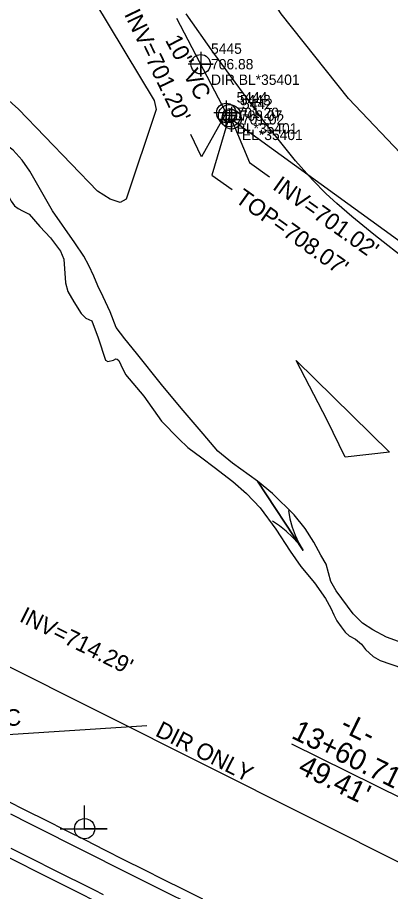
# Model space of a CAD drawing. Extents: x 1516784 to 1522736, y 634838 to 639369.
# Drawn here: x 1519763.3 to 1519853.3, y 638475.3 to 638686.3 of the extents above; entities that cross this region are included whole.
import ezdxf

# ---------------------------------------------------------------- set-up
doc = ezdxf.new("R2010")
doc.units = 0
for name, color, linetype in [('COGO Default Point Elevation', 7, 'Continuous'), ('COGO Default Point Number', 7, 'Continuous'), ('Exist Environmental Wetland Boundary Cogo Number', 7, 'Continuous'), ('Exist Hydro Jurisdictional Stream or Body of Water Mitigable', 7, 'Continuous'), ('Exist Hydro River Flow Arrow CELL', 7, 'Continuous'), ('Exist Hydro Stream or Body of Water Text', 7, 'Continuous'), ('Exist Right of Way Line', 7, 'Continuous'), ('Exist Right of Way Monument Leader', 7, 'Continuous'), ('Exist Right of Way Monument Text', 7, 'Continuous'), ('Exist Utilities Power Joint Use Telephone CELL', 7, 'Continuous'), ('Exist Utilities Sanitary Sewer Manhole CELL', 7, 'Continuous'), ('Exist Utilities Sanitary Sewer Manhole Cogo Elevation', 7, 'Continuous'), ('Exist Utilities Sanitary Sewer Manhole Cogo Number', 7, 'Continuous'), ('Exist Utilities Sanitary Sewer Manhole Leader', 7, 'Continuous'), ('Exist Utilities Sanitary Sewer Manhole Text', 7, 'Continuous'), ('Exist Utilities Sanitary Sewer UG Line', 7, 'Continuous'), ('Exist Utilities Sanitary Sewer UG Line Cogo Comment', 7, 'Continuous'), ('Exist Utilities Sanitary Sewer UG Line Cogo Elevation', 7, 'Continuous'), ('Exist Utilities Sanitary Sewer UG Line Cogo Number', 7, 'Continuous'), ('Exist Utilities Sanitary Sewer UG Line Cogo Point CELL', 7, 'Continuous'), ('Exist Utilities Sanitary Sewer UG Line Invert Elevation', 7, 'Continuous'), ('Exist Utilities Sanitary Sewer UG Line Leader', 7, 'Continuous'), ('Exist Utilities Sanitary Sewer UG Line Text', 7, 'Continuous'), ('Exist Utilities Water UG Line SUE LOS B', 7, 'Continuous'), ('Exist Vegetation Woods Line', 7, 'Continuous')]:
    doc.layers.add(name, color=color, linetype=linetype)

msp = doc.modelspace()

# ---------------------------------------------------------------- linework, layer by layer
at = {"layer": 'COGO Default Point Elevation'}
msp.add_lwpolyline([(1519761.7, 638485.74), (1519763.93, 638484.62), (1519766.17, 638483.5), (1519768.4, 638482.38), (1519770.63, 638481.26), (1519771.25, 638480.95), (1519773.48, 638479.83), (1519775.71, 638478.71), (1519777.95, 638477.59), (1519779.51, 638476.81), (1519781.74, 638475.68), (1519783.97, 638474.56)], dxfattribs=at)
at = {"layer": 'COGO Default Point Number'}
msp.add_lwpolyline([(1519761.55, 638494.05), (1519766.16, 638491.73), (1519770.81, 638489.39), (1519775.43, 638487.06), (1519779.96, 638484.78), (1519788.72, 638480.37), (1519797.37, 638476.04), (1519806.15, 638471.68)], dxfattribs=at)
at = {"layer": 'Exist Environmental Wetland Boundary Cogo Number'}
msp.add_lwpolyline([(1519760.6, 638497.28), (1519765.37, 638494.89), (1519770.12, 638492.51), (1519774.85, 638490.12), (1519779.57, 638487.74), (1519784.31, 638485.35), (1519789.05, 638482.97), (1519793.8, 638480.58), (1519798.54, 638478.2), (1519803.26, 638475.84), (1519807.96, 638473.51)], dxfattribs=at)
at = {"layer": 'Exist Hydro Jurisdictional Stream or Body of Water Mitigable'}
for points in [[(1519822.95, 638660.99), (1519810.63, 638677.72), (1519803.95, 638687.24)], [(1519857.85, 638627.14), (1519849.28, 638633.9), (1519843.96, 638638.26), (1519840.32, 638641.46), (1519837.73, 638643.79), (1519834.45, 638647.14), (1519830.4, 638651.72), (1519822.95, 638660.99)]]:
    msp.add_lwpolyline(points, dxfattribs=at)
at = {"layer": 'Exist Hydro River Flow Arrow CELL'}
msp.add_line((1519826.74, 638566.01), (1519826.74, 638566.01), dxfattribs=at)
msp.add_lwpolyline([(1519828.64, 638567.27), (1519829.03, 638565.26), (1519829.59, 638563.26), (1519830.31, 638561.3), (1519831.19, 638559.42), (1519832.25, 638557.67), (1519821.22, 638574.34), (1519832.25, 638557.67), (1519831.06, 638559.33), (1519829.67, 638560.87), (1519828.15, 638562.31), (1519826.53, 638563.6), (1519824.83, 638564.74)], dxfattribs=at)
at = {"layer": 'Exist Hydro Stream or Body of Water Text'}
for p, q in [((1519824.82, 638571.38), (1519821.18, 638574.36)), ((1519818.5, 638571.41), (1519821.81, 638567.94)), ((1519858.13, 638534.64), (1519852.36, 638536.68)), ((1519850.83, 638531.07), (1519856.18, 638529.25))]:
    msp.add_line(p, q, dxfattribs=at)
for points in [[(1519766.22, 638649.24), (1519764.42, 638651.91), (1519762.24, 638654.29), (1519758.77, 638656.79), (1519756.1, 638658), (1519753.71, 638657.91), (1519750.63, 638656.5), (1519748.14, 638654.4), (1519746.37, 638652.24), (1519744.75, 638648.86), (1519744.1, 638646.3), (1519743.33, 638641.32)], [(1519771.73, 638639.62), (1519769.14, 638644.15), (1519766.22, 638649.24)], [(1519760.75, 638644.92), (1519761.29, 638642.95), (1519761.73, 638642), (1519762.54, 638640.88), (1519763.43, 638640.24), (1519764.52, 638639.64), (1519766.1, 638638.86), (1519768.66, 638635.88)], [(1519785.66, 638615.3), (1519783.95, 638618.85), (1519782.69, 638621.56), (1519781.71, 638623.89), (1519780.49, 638626.46), (1519779.31, 638628.68), (1519777.09, 638631.89), (1519771.73, 638639.62)], [(1519768.66, 638635.88), (1519771.28, 638633.1), (1519773.66, 638629.89), (1519774.45, 638627.98), (1519774.85, 638622.28), (1519775.42, 638620.19), (1519776.89, 638617.66), (1519778.68, 638614.87), (1519779.79, 638613.72), (1519781.2, 638613.08)], [(1519798.04, 638597.7), (1519792.01, 638605.27), (1519789.22, 638608.75), (1519787.07, 638611.44), (1519785.66, 638615.3)], [(1519781.2, 638613.08), (1519782.74, 638608.97), (1519784.53, 638603.62), (1519785.11, 638603.26), (1519786.44, 638603.56), (1519786.98, 638603.91), (1519787.35, 638603.86), (1519787.76, 638603.54), (1519788.23, 638602.46), (1519789.38, 638600.1), (1519793.79, 638594.91)], [(1519821.18, 638574.36), (1519815.19, 638578.71), (1519811.66, 638581.63), (1519808.12, 638585.83), (1519802.77, 638592.01), (1519798.04, 638597.7)], [(1519793.79, 638594.91), (1519798.02, 638588.89), (1519802.18, 638584.59), (1519804.39, 638582.48), (1519807.8, 638579.97), (1519810.75, 638577.79), (1519815.28, 638574.32), (1519818.5, 638571.41)], [(1519840.21, 638547.91), (1519838.93, 638550.18), (1519837.74, 638554.3), (1519836.5, 638556.47), (1519834.79, 638559.68), (1519832.7, 638562.98), (1519830.07, 638566.26), (1519824.82, 638571.38)], [(1519821.81, 638567.94), (1519825.6, 638562.82), (1519829.06, 638557.49), (1519831.66, 638553.81), (1519834.97, 638549.79), (1519837.62, 638546.04)], [(1519852.36, 638536.68), (1519848.99, 638538.47), (1519846.51, 638540.11), (1519844.28, 638542.32), (1519840.21, 638547.91)], [(1519837.62, 638546.04), (1519838.9, 638543.68), (1519839.59, 638542.09), (1519840.36, 638540.68), (1519841.38, 638539.23), (1519842.35, 638537.88), (1519843.3, 638537.05), (1519844.81, 638536.21), (1519846.31, 638534.99), (1519847.24, 638533.76), (1519849.09, 638532.07), (1519850.83, 638531.07)]]:
    msp.add_lwpolyline(points, dxfattribs=at)
at = {"layer": 'Exist Right of Way Line'}
msp.add_line((1519196.36, 638813.06), (1519977, 638421.24), dxfattribs=at)
at = {"layer": 'Exist Right of Way Monument Leader'}
msp.add_lwpolyline([(1519862.5, 638478.71), (1519856.5, 638497.49), (1519829.5, 638510.9)], dxfattribs=at)
at = {"layer": 'Exist Utilities Power Joint Use Telephone CELL'}
msp.add_line((1519779.48, 638490.45), (1519779.48, 638490.45), dxfattribs=at)
msp.add_lwpolyline([(1519773.54, 638490.45), (1519784.88, 638490.41), (1519779.48, 638490.43), (1519779.48, 638496.08)], dxfattribs=at)
msp.add_circle((1519779.48, 638490.46), 2.45, dxfattribs=at)
at = {"layer": 'Exist Utilities Sanitary Sewer Manhole CELL'}
msp.add_lwpolyline([(1519814.45, 638664.35), (1519814.45, 638660.93), (1519814.45, 638662.64), (1519816.16, 638662.64), (1519812.74, 638662.64)], dxfattribs=at)
for radius in [2.69, 1.71]:
    msp.add_circle((1519814.45, 638662.64), radius, dxfattribs=at)
at = {"layer": 'Exist Utilities Sanitary Sewer Manhole Leader'}
msp.add_lwpolyline([(1519814.45, 638662.64), (1519810.21, 638648.24), (1519815.1, 638644.77)], dxfattribs=at)
at = {"layer": 'Exist Utilities Sanitary Sewer UG Line'}
for p, q in [((1519813.64, 638663.31), (1519801.69, 638686.12)), ((1519976.62, 638544.31), (1519814.93, 638661.74)), ((1519720.63, 638510.59), (1519794.49, 638515.4))]:
    msp.add_line(p, q, dxfattribs=at)
at = {"layer": 'Exist Utilities Sanitary Sewer UG Line Cogo Point CELL'}
for points in [[(1519807.48, 638678.06), (1519807.48, 638672.06), (1519807.48, 638675.06), (1519810.48, 638675.06), (1519804.48, 638675.06)], [(1519813.64, 638666.31), (1519813.64, 638660.31), (1519813.64, 638663.31), (1519816.64, 638663.31), (1519810.64, 638663.31)], [(1519814.93, 638664.74), (1519814.93, 638658.74), (1519814.93, 638661.74), (1519817.93, 638661.74), (1519811.93, 638661.74)]]:
    msp.add_lwpolyline(points, dxfattribs=at)
for centre in [(1519807.48, 638675.06), (1519813.64, 638663.31), (1519814.93, 638661.74)]:
    msp.add_circle(centre, 2.34, dxfattribs=at)
at = {"layer": 'Exist Utilities Sanitary Sewer UG Line Leader'}
for points in [[(1519813.64, 638663.31), (1519807.67, 638652.69), (1519805.08, 638658.11)], [(1519814.93, 638661.74), (1519819.24, 638651.3), (1519824.13, 638647.82)]]:
    msp.add_lwpolyline(points, dxfattribs=at)
at = {"layer": 'Exist Utilities Water UG Line SUE LOS B'}
msp.add_line((1519525.01, 638601.79), (1520075.23, 638326.13), dxfattribs=at)
at = {"layer": 'Exist Vegetation Woods Line'}
for points in [[(1520046.25, 638546.95), (1520031.44, 638542.66), (1520027.2, 638541.53), (1520021.34, 638540.87), (1520015.23, 638541.02), (1520007.02, 638544.49), (1520003.17, 638549.31), (1519995.95, 638559.97), (1519994, 638562.33), (1519989.26, 638565.18), (1519976.34, 638567.78), (1519961.41, 638572.53), (1519946.08, 638581.04), (1519914.53, 638601.22), (1519904.53, 638610.01), (1519889.51, 638626.07), (1519866.87, 638642.9), (1519857.27, 638652), (1519843.15, 638666.76), (1519826.88, 638687.24), (1519808.24, 638716.3), (1519782.74, 638746.26), (1519752.52, 638785.77)], [(1519781.9, 638690.17), (1519796.24, 638666.32), (1519796.73, 638664.11), (1519789.53, 638642.43), (1519788.09, 638641.69), (1519785.61, 638642.48), (1519782.6, 638644.43), (1519763.49, 638664.23), (1519757.22, 638669.76), (1519744.54, 638681.21), (1519738.35, 638688.72)], [(1519853.07, 638581.39), (1519842.36, 638580.14), (1519837.99, 638589.11), (1519830.5, 638603.55), (1519853.07, 638581.39)]]:
    msp.add_lwpolyline(points, dxfattribs=at)

# ---------------------------------------------------------------- texts
at = {"layer": 'Exist Right of Way Monument Text'}
for s, p in [('-L-', (1519840.83, 638514.25)), ('13+60.71', (1519829.13, 638512.45)), ("49.41'", (1519830.67, 638504.03))]:
    msp.add_text(s, height=5, rotation=333.7092, dxfattribs=at).set_placement(p)
at = {"layer": 'Exist Utilities Sanitary Sewer Manhole Cogo Elevation'}
msp.add_text('708.07', height=2.5, dxfattribs=at).set_placement((1519816.95, 638661.39))
at = {"layer": 'Exist Utilities Sanitary Sewer Manhole Cogo Number'}
msp.add_text('5443', height=2.5, dxfattribs=at).set_placement((1519816.95, 638665.14))
at = {"layer": 'Exist Utilities Sanitary Sewer Manhole Text'}
msp.add_text("TOP=708.07'", height=4, rotation=324.6092, dxfattribs=at).set_placement((1519815.57, 638641.98))
at = {"layer": 'Exist Utilities Sanitary Sewer UG Line Cogo Comment'}
for s, p in [('DIR BL*35401', (1519809.98, 638670.06)), ('BL*35401', (1519816.14, 638658.31)), ('EL*35401', (1519817.43, 638656.74))]:
    msp.add_text(s, height=2.5, dxfattribs=at).set_placement(p)
at = {"layer": 'Exist Utilities Sanitary Sewer UG Line Cogo Elevation'}
for s, p in [('706.88', (1519809.98, 638673.81)), ('701.20', (1519816.14, 638662.06)), ('701.02', (1519817.43, 638660.49))]:
    msp.add_text(s, height=2.5, dxfattribs=at).set_placement(p)
at = {"layer": 'Exist Utilities Sanitary Sewer UG Line Cogo Number'}
for s, p in [('5445', (1519809.98, 638677.56)), ('5444', (1519816.14, 638665.81)), ('5442', (1519817.43, 638664.24))]:
    msp.add_text(s, height=2.5, dxfattribs=at).set_placement(p)
at = {"layer": 'Exist Utilities Sanitary Sewer UG Line Invert Elevation'}
for s, rotation, p in [("INV=701.20'", 295.5866, (1519788.94, 638687.17)), ("INV=701.02'", 324.5956, (1519824.6, 638645.03)), ("INV=714.29'", 333.5021, (1519763.51, 638540.63)), ('DIR ONLY', 333.0401, (1519796.29, 638513.03))]:
    msp.add_text(s, height=4, rotation=rotation, dxfattribs=at).set_placement(p)
at = {"layer": 'Exist Utilities Sanitary Sewer UG Line Text'}
for s, rotation, p in [('10" VC', 297.6503, (1519798.83, 638680.88)), ('8" VC', 3.72, (1519750.5, 638514.54))]:
    msp.add_text(s, height=4, rotation=rotation, dxfattribs=at).set_placement(p)

doc.saveas('drawing.dxf')
